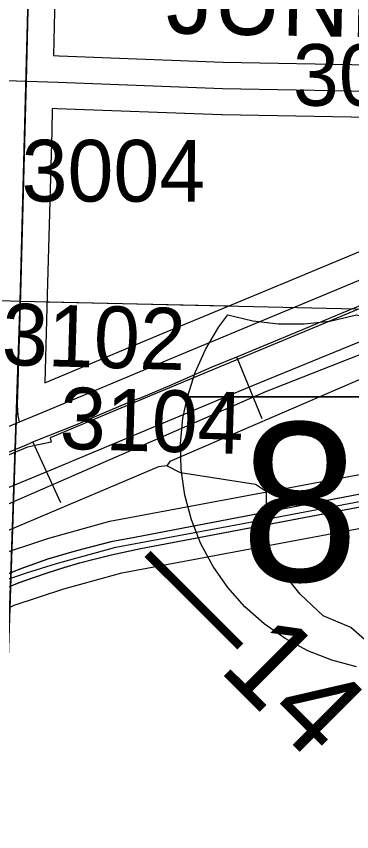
# Model space of a CAD drawing. Extents: x -132.8 to -73.3, y -60 to -26.
# Drawn here: x -115.754 to -115.373, y -44.136 to -43.211 of the extents above; entities that cross this region are included whole.
import ezdxf

# ---------------------------------------------------------------- set-up
doc = ezdxf.new("R2010")
doc.units = 0
for name, color, linetype in [('tdCoDivCarto', 7, 'Continuous'), ('tdCoHydroRiver', 7, 'Continuous'), ('tdCoInt', 7, 'Continuous'), ('tdCoIntCL', 7, 'Continuous'), ('tdCoIntRte', 7, 'Continuous'), ('tdCoPrimary', 7, 'Continuous'), ('tdCoRRCL', 7, 'Continuous'), ('tdCoSecRdNmbr', 7, 'Continuous'), ('tdCoSecRdTxt', 7, 'Continuous'), ('tdCoSecRteBand', 7, 'Continuous'), ('tdCoSecRteCL', 7, 'Continuous'), ('tdCoSectLine', 7, 'Continuous'), ('tdCoSectLinePart', 7, 'Continuous'), ('tdCoShieldInt', 7, 'Continuous'), ('tdCoSurfAsphalt', 7, 'Continuous'), ('tdCoSurfGravel', 7, 'Continuous'), ('tdCoTwpBndryShd', 7, 'Continuous'), ('tdStHwyIntRefPost1', 7, 'Continuous')]:
    doc.layers.add(name, color=color, linetype=linetype)

msp = doc.modelspace()

# ---------------------------------------------------------------- linework, layer by layer
at = {"layer": 'tdCoDivCarto'}
for p, q in [((-115.26516, -43.7346), (-115.42225, -43.76469)), ((-115.56252, -43.80572), (-115.2883, -43.75344)), ((-115.42225, -43.76469), (-115.495, -43.77875)), ((-115.495, -43.77875), (-115.61929, -43.80242)), ((-115.61929, -43.80242), (-115.64617, -43.8076)), ((-115.61234, -43.81509), (-115.56252, -43.80572)), ((-115.64617, -43.8076), (-115.68538, -43.81746)), ((-115.68538, -43.81746), (-115.71793, -43.82708)), ((-115.66372, -43.82656), (-115.64563, -43.82225)), ((-115.64563, -43.82225), (-115.61234, -43.81509)), ((-115.71793, -43.82708), (-115.74851, -43.83793)), ((-115.69957, -43.83649), (-115.68171, -43.8313)), ((-115.68171, -43.8313), (-115.66372, -43.82656)), ((-115.74851, -43.83793), (-115.77884, -43.85026)), ((-115.7349, -43.84814), (-115.71731, -43.8421)), ((-115.71731, -43.8421), (-115.69957, -43.83649)), ((-115.74997, -43.85371), (-115.7349, -43.84814)), ((-115.76489, -43.85964), (-115.74997, -43.85371))]:
    msp.add_line(p, q, dxfattribs=at)
for points in [[(-115.26516, -43.7346), (-115.42225, -43.76469), (-115.495, -43.77875), (-115.61929, -43.80242), (-115.64617, -43.8076), (-115.68538, -43.81746), (-115.71793, -43.82708), (-115.74851, -43.83793), (-115.77884, -43.85026), (-115.80375, -43.86111), (-115.83063, -43.87492), (-115.85554, -43.88898), (-115.88488, -43.90698), (-115.90683, -43.92202), (-115.93347, -43.94151), (-115.95837, -43.96123), (-115.98229, -43.98195), (-115.99931, -43.99823), (-116.01781, -44.01721), (-116.04518, -44.04681), (-116.08488, -44.08922), (-116.13174, -44.14027)], [(-115.26516, -43.7346), (-115.42225, -43.76469), (-115.495, -43.77875), (-115.61929, -43.80242), (-115.64617, -43.8076), (-115.68538, -43.81746), (-115.71793, -43.82708), (-115.74851, -43.83793), (-115.77884, -43.85026), (-115.80375, -43.86111), (-115.83063, -43.87492), (-115.85554, -43.88898), (-115.88488, -43.90698), (-115.90683, -43.92202), (-115.93347, -43.94151), (-115.95837, -43.96123), (-115.98229, -43.98195), (-115.99931, -43.99823), (-116.01781, -44.01721), (-116.04518, -44.04681), (-116.08488, -44.08922), (-116.13174, -44.14027)], [(-115.26516, -43.7346), (-115.42225, -43.76469), (-115.495, -43.77875), (-115.61929, -43.80242), (-115.64617, -43.8076), (-115.68538, -43.81746), (-115.71793, -43.82708), (-115.74851, -43.83793), (-115.77884, -43.85026), (-115.80375, -43.86111), (-115.83063, -43.87492), (-115.85554, -43.88898), (-115.88488, -43.90698), (-115.90683, -43.92202), (-115.93347, -43.94151), (-115.95837, -43.96123), (-115.98229, -43.98195), (-115.99931, -43.99823), (-116.01781, -44.01721), (-116.04518, -44.04681), (-116.08488, -44.08922), (-116.13174, -44.14027)], [(-115.76489, -43.85964), (-115.74997, -43.85371), (-115.7349, -43.84814), (-115.71731, -43.8421), (-115.69957, -43.83649), (-115.68171, -43.8313), (-115.66372, -43.82656), (-115.64563, -43.82225), (-115.61234, -43.81509), (-115.56252, -43.80572), (-115.2883, -43.75344)], [(-115.76489, -43.85964), (-115.74997, -43.85371), (-115.7349, -43.84814), (-115.71731, -43.8421), (-115.69957, -43.83649), (-115.68171, -43.8313), (-115.66372, -43.82656), (-115.64563, -43.82225), (-115.61234, -43.81509), (-115.56252, -43.80572), (-115.2883, -43.75344)], [(-115.76489, -43.85964), (-115.74997, -43.85371), (-115.7349, -43.84814), (-115.71731, -43.8421), (-115.69957, -43.83649), (-115.68171, -43.8313), (-115.66372, -43.82656), (-115.64563, -43.82225), (-115.61234, -43.81509), (-115.56252, -43.80572), (-115.2883, -43.75344)]]:
    msp.add_lwpolyline(points, dxfattribs=at)
at = {"layer": 'tdCoHydroRiver'}
for points in [[(-115.20799, -43.62493), (-115.34825, -43.61661), (-115.57962, -43.71639), (-115.58289, -43.72104)], [(-115.58289, -43.72104), (-115.5924, -43.72238), (-115.89073, -43.84884)], [(-115.13693, -44.36819), (-115.16342, -44.35489), (-115.18024, -44.33395), (-115.19955, -44.28613), (-115.24404, -44.23609), (-115.2872, -44.19555), (-115.31483, -44.16487), (-115.33267, -44.12182), (-115.35417, -44.03608), (-115.35697, -43.96029), (-115.35598, -43.92088), (-115.3745, -43.90463), (-115.40573, -43.89121), (-115.43194, -43.86688), (-115.46406, -43.82662), (-115.46976, -43.80281), (-115.47002, -43.75075), (-115.48244, -43.74254), (-115.56732, -43.72933), (-115.58289, -43.72104)]]:
    msp.add_lwpolyline(points, dxfattribs=at)
at = {"layer": 'tdCoInt'}
for points in [[(-117.35574, -45.50795), (-117.13958, -45.24795), (-117.04894, -45.13731), (-117.01603, -45.10067), (-116.72686, -44.75045), (-116.49222, -44.49771), (-116.25943, -44.24401), (-116.07806, -44.04929), (-116.01748, -43.98556), (-115.9753, -43.94662), (-115.90527, -43.89456), (-115.87073, -43.8711), (-115.79997, -43.83377), (-115.77885, -43.82362), (-115.71678, -43.80337), (-115.64768, -43.78405), (-115.35438, -43.72912)], [(-117.30631, -45.54235), (-117.0933, -45.28614), (-117.00339, -45.17639), (-116.97031, -45.13956), (-116.68172, -44.79), (-116.44817, -44.53845), (-116.21539, -44.28476), (-116.0343, -44.09034), (-115.97534, -44.02831), (-115.93659, -43.99254), (-115.87089, -43.94374), (-115.83944, -43.92237), (-115.77324, -43.88749), (-115.75605, -43.87924), (-115.69972, -43.8609), (-115.63415, -43.84257), (-115.34301, -43.78803)]]:
    msp.add_lwpolyline(points, dxfattribs=at)
at = {"layer": 'tdCoIntCL'}
msp.add_lwpolyline([(-116.78958, -44.87295), (-116.70429, -44.77022), (-116.553, -44.60648), (-116.4702, -44.51808), (-116.45712, -44.50376), (-116.23741, -44.26438), (-116.10287, -44.12025), (-116.05618, -44.06982), (-115.99641, -44.00694), (-115.95594, -43.96958), (-115.92357, -43.94468), (-115.88808, -43.91915), (-115.85509, -43.89674), (-115.82769, -43.8818), (-115.7866, -43.86063), (-115.76745, -43.85143), (-115.74213, -43.84276), (-115.70825, -43.83214), (-115.64092, -43.81331), (-115.48838, -43.7853), (-115.34869, -43.75858)], dxfattribs=at)
at = {"layer": 'tdCoIntRte'}
for points in [[(-115.26554, -43.7346), (-115.42263, -43.76469), (-115.49538, -43.77875), (-115.61967, -43.80242), (-115.64655, -43.8076), (-115.68576, -43.81746), (-115.71831, -43.82708), (-115.74889, -43.83793), (-115.77922, -43.85026), (-115.80413, -43.86111), (-115.83101, -43.87492), (-115.85592, -43.88898), (-115.88526, -43.90698), (-115.90721, -43.92202), (-115.93384, -43.94151), (-115.95875, -43.96123), (-115.98267, -43.98195), (-115.99969, -43.99823), (-116.01818, -44.01721), (-116.04556, -44.04681), (-116.08526, -44.08922), (-116.13212, -44.14027)], [(-115.26554, -43.7346), (-115.42263, -43.76469), (-115.49538, -43.77875), (-115.61967, -43.80242), (-115.64655, -43.8076), (-115.68576, -43.81746), (-115.71831, -43.82708), (-115.74889, -43.83793), (-115.77922, -43.85026), (-115.80413, -43.86111), (-115.83101, -43.87492), (-115.85592, -43.88898), (-115.88526, -43.90698), (-115.90721, -43.92202), (-115.93384, -43.94151), (-115.95875, -43.96123), (-115.98267, -43.98195), (-115.99969, -43.99823), (-116.01818, -44.01721), (-116.04556, -44.04681), (-116.08526, -44.08922), (-116.13212, -44.14027)], [(-115.76527, -43.85964), (-115.75035, -43.85371), (-115.73528, -43.84814), (-115.71769, -43.8421), (-115.69995, -43.83649), (-115.68209, -43.8313), (-115.6641, -43.82656), (-115.64601, -43.82225), (-115.61272, -43.81509), (-115.5629, -43.80572), (-115.28867, -43.75344)], [(-115.76527, -43.85964), (-115.75035, -43.85371), (-115.73528, -43.84814), (-115.71769, -43.8421), (-115.69995, -43.83649), (-115.68209, -43.8313), (-115.6641, -43.82656), (-115.64601, -43.82225), (-115.61272, -43.81509), (-115.5629, -43.80572), (-115.28867, -43.75344)]]:
    msp.add_lwpolyline(points, dxfattribs=at)
at = {"layer": 'tdCoPrimary'}
for points in [[(-115.26516, -43.7346), (-115.42225, -43.76469), (-115.495, -43.77875), (-115.61929, -43.80242), (-115.64617, -43.8076), (-115.68538, -43.81746), (-115.71793, -43.82708), (-115.74851, -43.83793), (-115.77884, -43.85026), (-115.80375, -43.86111), (-115.83063, -43.87492), (-115.85554, -43.88898), (-115.88488, -43.90698), (-115.90683, -43.92202), (-115.93347, -43.94151), (-115.95837, -43.96123), (-115.98229, -43.98195), (-115.99931, -43.99823), (-116.01781, -44.01721), (-116.04518, -44.04681), (-116.08488, -44.08922), (-116.13174, -44.14027)], [(-115.26516, -43.7346), (-115.42225, -43.76469), (-115.495, -43.77875), (-115.61929, -43.80242), (-115.64617, -43.8076), (-115.68538, -43.81746), (-115.71793, -43.82708), (-115.74851, -43.83793), (-115.77884, -43.85026), (-115.80375, -43.86111), (-115.83063, -43.87492), (-115.85554, -43.88898), (-115.88488, -43.90698), (-115.90683, -43.92202), (-115.93347, -43.94151), (-115.95837, -43.96123), (-115.98229, -43.98195), (-115.99931, -43.99823), (-116.01781, -44.01721), (-116.04518, -44.04681), (-116.08488, -44.08922), (-116.13174, -44.14027)], [(-115.26516, -43.7346), (-115.42225, -43.76469), (-115.495, -43.77875), (-115.61929, -43.80242), (-115.64617, -43.8076), (-115.68538, -43.81746), (-115.71793, -43.82708), (-115.74851, -43.83793), (-115.77884, -43.85026), (-115.80375, -43.86111), (-115.83063, -43.87492), (-115.85554, -43.88898), (-115.88488, -43.90698), (-115.90683, -43.92202), (-115.93347, -43.94151), (-115.95837, -43.96123), (-115.98229, -43.98195), (-115.99931, -43.99823), (-116.01781, -44.01721), (-116.04518, -44.04681), (-116.08488, -44.08922), (-116.13174, -44.14027)], [(-115.76489, -43.85964), (-115.74997, -43.85371), (-115.7349, -43.84814), (-115.71731, -43.8421), (-115.69957, -43.83649), (-115.68171, -43.8313), (-115.66372, -43.82656), (-115.64563, -43.82225), (-115.61234, -43.81509), (-115.56252, -43.80572), (-115.2883, -43.75344)], [(-115.76489, -43.85964), (-115.74997, -43.85371), (-115.7349, -43.84814), (-115.71731, -43.8421), (-115.69957, -43.83649), (-115.68171, -43.8313), (-115.66372, -43.82656), (-115.64563, -43.82225), (-115.61234, -43.81509), (-115.56252, -43.80572), (-115.2883, -43.75344)], [(-115.76489, -43.85964), (-115.74997, -43.85371), (-115.7349, -43.84814), (-115.71731, -43.8421), (-115.69957, -43.83649), (-115.68171, -43.8313), (-115.66372, -43.82656), (-115.64563, -43.82225), (-115.61234, -43.81509), (-115.56252, -43.80572), (-115.2883, -43.75344)]]:
    msp.add_lwpolyline(points, dxfattribs=at)
at = {"layer": 'tdCoRRCL'}
for p, q in [((-115.50372, -43.59819), (-115.4751, -43.66751)), ((-115.73487, -43.69447), (-115.70358, -43.76263))]:
    msp.add_line(p, q, dxfattribs=at)
for points in [[(-116.3365, -44.0908), (-116.25733, -44.0203), (-116.087, -43.90327), (-115.91466, -43.83048), (-115.47089, -43.63699), (-115.27157, -43.55859), (-115.18053, -43.51679), (-115.00354, -43.44727), (-114.84543, -43.37567), (-114.77004, -43.32874), (-114.65739, -43.24491), (-114.57142, -43.15566), (-114.51802, -43.10499), (-114.33416, -42.8921), (-113.6984, -41.92905)], [(-115.77204, -43.70929), (-115.74199, -43.6973), (-115.73296, -43.69315), (-115.68632, -43.6748), (-115.65449, -43.66088), (-115.62043, -43.64681), (-115.61185, -43.6437), (-115.5769, -43.62875), (-115.57297, -43.62703), (-115.5316, -43.60891), (-115.50184, -43.59662), (-115.42811, -43.56612), (-115.38932, -43.54969), (-115.33602, -43.52792)], [(-115.25791, -43.53692), (-115.48965, -43.63213), (-115.71897, -43.728), (-115.89625, -43.80117), (-115.94971, -43.82537), (-116.02624, -43.86202), (-116.05126, -43.87556), (-116.07628, -43.88911), (-116.10145, -43.90377), (-116.12788, -43.91969), (-116.16414, -43.94167), (-116.20495, -43.96832), (-116.23604, -43.99075), (-116.28208, -44.02518), (-116.31081, -44.04827), (-116.34101, -44.0727), (-116.35965, -44.08876), (-116.38646, -44.11194), (-116.40305, -44.12719), (-116.42377, -44.14814)]]:
    msp.add_lwpolyline(points, dxfattribs=at)
at = {"layer": 'tdCoSecRteBand'}
for points in [[(-115.70967, -43.17214), (-115.71162, -43.25579), (-115.70531, -43.256), (-115.70523, -43.256), (-115.70515, -43.25601), (-115.51902, -43.26315), (-115.35223, -43.2661)], [(-115.3532, -43.32609), (-115.52039, -43.32313), (-115.5207, -43.32313), (-115.52101, -43.32311), (-115.70737, -43.31597), (-115.71302, -43.31578), (-115.71361, -43.34122), (-115.71362, -43.34129), (-115.71362, -43.34136), (-115.7188, -43.52705), (-115.72154, -43.62703)], [(-115.72154, -43.62703), (-115.66279, -43.60241), (-115.5871, -43.57061), (-115.58705, -43.57059), (-115.587, -43.57057), (-115.49872, -43.53382), (-115.49871, -43.53382), (-115.49869, -43.53381), (-115.44052, -43.50966), (-115.34535, -43.46996)], [(-115.32225, -43.52534), (-115.41744, -43.56504), (-115.41746, -43.56505), (-115.41748, -43.56506), (-115.47567, -43.58922), (-115.5639, -43.62594), (-115.63956, -43.65774), (-115.63957, -43.65774), (-115.63959, -43.65775), (-115.71078, -43.68758), (-115.71077, -43.68761), (-115.71534, -43.6895), (-115.71429, -43.69433), (-115.74097, -43.70012), (-115.7662, -43.71057)]]:
    msp.add_lwpolyline(points, dxfattribs=at)
at = {"layer": 'tdCoSecRteCL'}
for points in [[(-115.74231, -43.2848), (-115.73966, -43.17135), (-115.73448, -42.9933), (-115.7298, -42.81722), (-115.72486, -42.63917), (-115.7222, -42.53779)], [(-116.50397, -43.50986), (-116.45401, -43.51163), (-116.43108, -43.51262), (-116.41825, -43.51311), (-116.41036, -43.51262), (-116.40321, -43.51064), (-116.39729, -43.50719), (-116.39433, -43.50374), (-116.39113, -43.4993), (-116.38841, -43.49239), (-116.38743, -43.48302), (-116.38496, -43.40879), (-116.38175, -43.29412), (-116.38052, -43.28204), (-116.37929, -43.27587), (-116.37608, -43.27045), (-116.37189, -43.2665), (-116.36572, -43.26453), (-116.35857, -43.26379), (-116.33169, -43.26478), (-116.07276, -43.2739), (-115.74231, -43.2848)], [(-115.74997, -43.67137), (-115.7515, -43.66432), (-115.75224, -43.65199), (-115.74878, -43.52622), (-115.74361, -43.34052), (-115.74231, -43.2848)], [(-115.74231, -43.2848), (-115.7063, -43.28598), (-115.51986, -43.29314), (-115.35266, -43.2961), (-115.13738, -43.29856), (-114.98029, -43.30177), (-114.94231, -43.30226), (-114.91716, -43.30226), (-114.91148, -43.30226), (-114.90557, -43.30325), (-114.90039, -43.30473), (-114.89677, -43.30777)], [(-115.74997, -43.67137), (-115.72886, -43.66263), (-115.65118, -43.63008), (-115.57547, -43.59827), (-115.48719, -43.56152), (-115.42899, -43.53735), (-115.3338, -43.49765), (-115.27116, -43.47151), (-115.19225, -43.43871), (-115.11975, -43.40838), (-115.05859, -43.38322), (-114.99225, -43.35511), (-114.93306, -43.32774), (-114.9052, -43.31269), (-114.89677, -43.30777)], [(-116.3328, -43.9556), (-116.29458, -43.92675), (-116.25611, -43.90036), (-116.25538, -43.89992), (-116.2356, -43.88799), (-116.22257, -43.88014), (-116.17843, -43.85474), (-116.12787, -43.82934), (-116.08817, -43.81207), (-116.0386, -43.79136), (-115.99545, -43.77336), (-115.90543, -43.73612), (-115.85784, -43.71614), (-115.80507, -43.6942), (-115.74997, -43.67137)]]:
    msp.add_lwpolyline(points, dxfattribs=at)
at = {"layer": 'tdCoSectLine'}
for points in [[(-115.74939, -43.53435), (-115.72258, -42.53779)], [(-116.75324, -43.50127), (-115.74939, -43.53435)], [(-115.74939, -43.53435), (-115.78336, -44.53488)], [(-115.74939, -43.53435), (-114.80649, -43.55608)]]:
    msp.add_lwpolyline(points, dxfattribs=at)
at = {"layer": 'tdCoSectLinePart'}
msp.add_lwpolyline([(-115.71941, -43.53505), (-115.51287, -43.5398)], dxfattribs=at)
at = {"layer": 'tdCoShieldInt'}
msp.add_line((-115.55654, -43.64291), (-115.17915, -43.64291), dxfattribs=at)
for points in [[(-115.36772, -43.94919), (-115.3959, -43.9417), (-115.42302, -43.93098), (-115.4487, -43.91716), (-115.4726, -43.90045), (-115.49439, -43.88106), (-115.51376, -43.85926), (-115.53046, -43.83535), (-115.54427, -43.80966), (-115.55498, -43.78254), (-115.56245, -43.75435), (-115.56659, -43.72548), (-115.56733, -43.69633), (-115.56467, -43.66729), (-115.55974, -43.64291), (-115.5509, -43.61512), (-115.53889, -43.58855), (-115.52385, -43.56356), (-115.51365, -43.54969), (-115.48531, -43.55657), (-115.45636, -43.5601), (-115.42719, -43.56023), (-115.39822, -43.55695), (-115.36772, -43.54969)], [(-115.36772, -43.94919), (-115.3959, -43.9417), (-115.42302, -43.93098), (-115.4487, -43.91716), (-115.4726, -43.90045), (-115.49439, -43.88106), (-115.51376, -43.85926), (-115.53046, -43.83535), (-115.54427, -43.80966), (-115.55498, -43.78254), (-115.56245, -43.75435), (-115.56659, -43.72548), (-115.56733, -43.69633), (-115.56467, -43.66729), (-115.55974, -43.64291), (-115.17569, -43.64291)]]:
    msp.add_lwpolyline(points, dxfattribs=at)
msp.add_lwpolyline([(-115.55974, -43.64291), (-115.5509, -43.61512), (-115.53889, -43.58855), (-115.52385, -43.56356), (-115.51365, -43.54969), (-115.48531, -43.55657), (-115.45636, -43.5601), (-115.42719, -43.56023), (-115.39822, -43.55695), (-115.36772, -43.54969), (-115.33938, -43.55657), (-115.31043, -43.5601), (-115.28127, -43.56023), (-115.25229, -43.55695), (-115.22179, -43.54969), (-115.20507, -43.57359), (-115.19125, -43.59927), (-115.18052, -43.62638), (-115.17569, -43.64291)], close=True, dxfattribs=at)
at = {"layer": 'tdCoSurfAsphalt'}
msp.add_lwpolyline([(-116.3328, -43.9556), (-116.29458, -43.92675), (-116.25611, -43.90036), (-116.25538, -43.89992), (-116.2356, -43.88799), (-116.22257, -43.88014), (-116.17843, -43.85474), (-116.12787, -43.82934), (-116.08817, -43.81207), (-116.0386, -43.79136), (-115.99545, -43.77336), (-115.90543, -43.73612), (-115.85784, -43.71614), (-115.80507, -43.6942), (-115.74997, -43.67137), (-115.72886, -43.66263), (-115.65118, -43.63008), (-115.57547, -43.59827), (-115.48719, -43.56152), (-115.42899, -43.53735), (-115.3338, -43.49765)], dxfattribs=at)
at = {"layer": 'tdCoSurfGravel'}
for points in [[(-115.74878, -43.52622), (-115.74361, -43.34052), (-115.74231, -43.2848), (-115.73966, -43.17135), (-115.73448, -42.9933), (-115.7298, -42.81722), (-115.72486, -42.63917), (-115.7222, -42.53779), (-115.71993, -42.4515), (-115.71525, -42.27715), (-115.71081, -42.11563), (-115.70587, -41.93782), (-115.70218, -41.7509), (-115.70119, -41.67568), (-115.69996, -41.61625), (-115.6965, -41.53764), (-115.69478, -41.49862), (-115.69034, -41.34695), (-115.6859, -41.17433), (-115.68047, -40.99307), (-115.67357, -40.79036)], [(-116.41036, -43.51262), (-116.40321, -43.51064), (-116.39729, -43.50719), (-116.39433, -43.50374), (-116.39113, -43.4993), (-116.38841, -43.49239), (-116.38743, -43.48302), (-116.38496, -43.40879), (-116.38175, -43.29412), (-116.38052, -43.28204), (-116.37929, -43.27587), (-116.37608, -43.27045), (-116.37189, -43.2665), (-116.36572, -43.26453), (-116.35857, -43.26379), (-116.33169, -43.26478), (-116.07276, -43.2739), (-115.74231, -43.2848)], [(-115.74231, -43.2848), (-115.7063, -43.28598), (-115.51986, -43.29314), (-115.35266, -43.2961), (-115.13738, -43.29856), (-114.98029, -43.30177), (-114.94231, -43.30226), (-114.91716, -43.30226), (-114.91148, -43.30226), (-114.90557, -43.30325), (-114.90039, -43.30473), (-114.89677, -43.30777)], [(-115.74997, -43.67137), (-115.7515, -43.66432), (-115.75224, -43.65199), (-115.74878, -43.52622)]]:
    msp.add_lwpolyline(points, dxfattribs=at)
at = {"layer": 'tdCoTwpBndryShd'}
msp.add_lwpolyline([(-116.12805, -56.43839), (-116.09817, -55.43911), (-116.07241, -54.44243), (-116.04201, -53.44254), (-116.01008, -52.44919), (-115.98025, -51.44164), (-115.94944, -50.48304), (-115.92537, -49.49189), (-115.90168, -48.4949), (-115.8779, -47.49768), (-115.83403, -46.4945), (-115.8159, -45.5058), (-115.78336, -44.53488), (-115.74939, -43.53435), (-115.72258, -42.53779), (-115.69687, -41.53764), (-115.66666, -40.52774)], dxfattribs=at)

# ---------------------------------------------------------------- texts
at = {"layer": 'tdCoSecRdNmbr'}
for s, rotation, p in [('3005', 359.91311, (-115.44009, -43.31264)), ('3004', 359.91293, (-115.74776, -43.42126)), ('3102', 358.35862, (-115.77076, -43.60664)), ('3104', 358.35862, (-115.70503, -43.7018))]:
    msp.add_text(s, height=0.07, rotation=rotation, dxfattribs=at).set_placement(p)
at = {"layer": 'tdCoSecRdTxt'}
msp.add_text('JUNIPER RD', height=0.08, rotation=358.87826, dxfattribs=at).set_placement((-115.58431, -43.23046))
at = {"layer": 'tdCoShieldInt'}
msp.add_text('80', height=0.18, dxfattribs=at).set_placement((-115.49917, -43.85221))
at = {"layer": 'tdStHwyIntRefPost1'}
msp.add_text('‒‒14', height=0.1, rotation=315, dxfattribs=at).set_placement((-115.63085, -43.84721))

doc.saveas('drawing.dxf')
